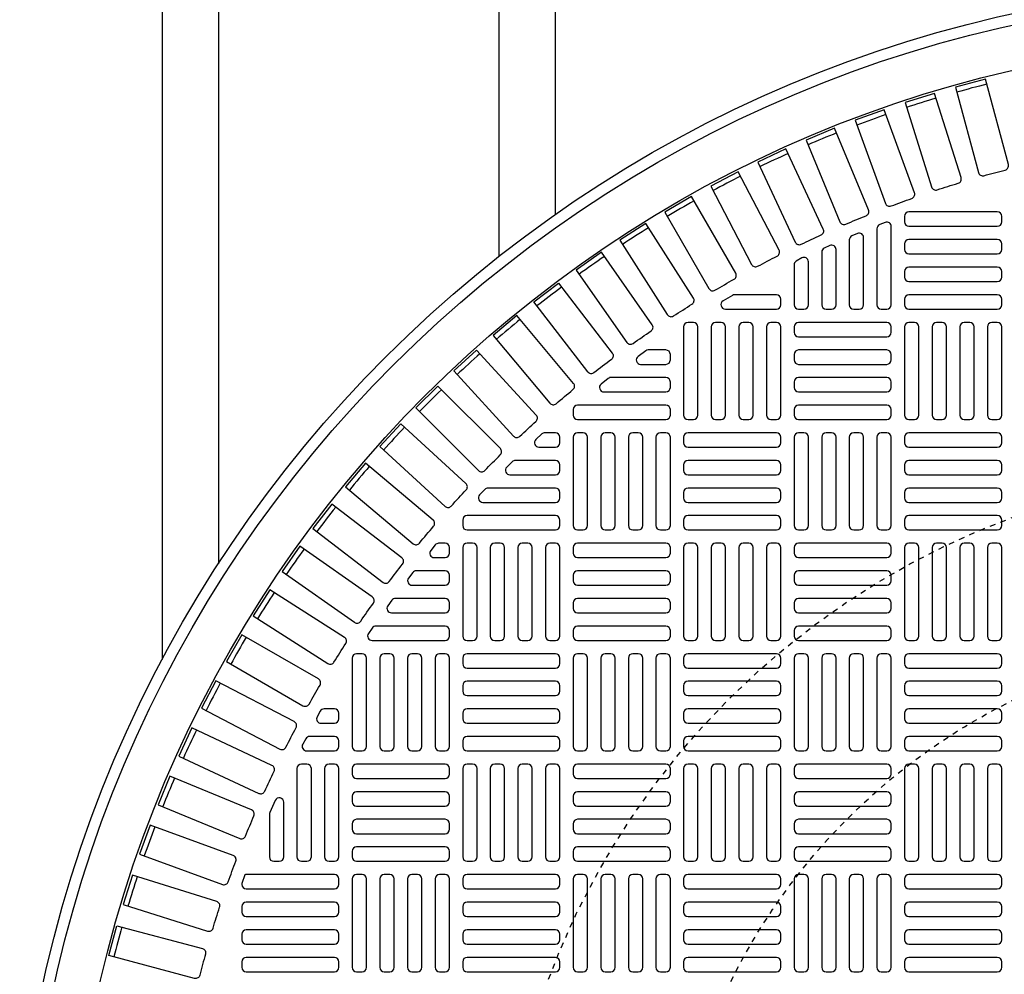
# Model space of a CAD drawing. Extents: x -285 to 5863, y 308 to 3178.
# Tile 581 of 622: x 4936 to 4954, y 1403 to 1420. Entities that reach past the tile are written whole.
import ezdxf

# ---------------------------------------------------------------- set-up
doc = ezdxf.new("R2010")
doc.units = 0
doc.header["$MEASUREMENT"] = 0
doc.linetypes.add('HIDDEN2', pattern=[0.28125, 0.1875, -0.09375])
doc.layers.get('DEFPOINTS').update_dxf_attribs({"linetype": 'CONTINUOUS'})
for name, color, linetype in [('TANK-MANHOLE-COVER-40', 2, 'CONTINUOUS'), ('TANK-MANHOLE-COVER-HATCH-40', 252, 'CONTINUOUS'), ('TANK-SLOPE', 3, 'CONTINUOUS'), ('TANK-UST-RIB', 7, 'CONTINUOUS')]:
    doc.layers.add(name, color=color, linetype=linetype)

msp = doc.modelspace()

# ---------------------------------------------------------------- linework, layer by layer
at = {"layer": 'DEFPOINTS', "color": 8, "linetype": 'HIDDEN2', "ltscale": 0.125}
msp.add_circle((4958.72805, 1398.01916), 14, dxfattribs=at)
msp.add_circle((4958.72805, 1398.01916), 14, dxfattribs=at)
msp.add_circle((4958.72805, 1398.01916), 14, dxfattribs=at)
msp.add_circle((4958.72805, 1398.01916), 14, dxfattribs=at)
at = {"layer": 'DEFPOINTS', "color": 8, "linetype": 'HIDDEN2', "ltscale": 0.5}
msp.add_circle((4958.72805, 1398.01916), 11, dxfattribs=at)
msp.add_circle((4958.72805, 1398.01916), 11, dxfattribs=at)
msp.add_circle((4958.72805, 1398.01916), 11, dxfattribs=at)
msp.add_circle((4958.72805, 1398.01916), 11, dxfattribs=at)
at = {"layer": 'TANK-MANHOLE-COVER-40', "color": 4, "linetype": 'Continuous'}
msp.add_circle((4958.72882, 1398.01916), 22.63902, dxfattribs=at)
at = {"layer": 'TANK-MANHOLE-COVER-40', "color": 1, "linetype": 'Continuous'}
msp.add_circle((4958.72882, 1398.01916), 22.44094, dxfattribs=at)
at = {"layer": 'TANK-MANHOLE-COVER-40', "color": 2, "linetype": 'Continuous'}
msp.add_circle((4958.72882, 1398.01916), 21.65354, dxfattribs=at)
at = {"layer": 'TANK-MANHOLE-COVER-HATCH-40', "linetype": 'Continuous'}
for points in [[(4953.37348, 1417.24797, -0.00491171), (4953.75227, 1417.34947, 0.41709369), (4953.8087, 1417.4461), (4953.40086, 1418.96818), (4952.86846, 1418.82552), (4953.2763, 1417.30344, 0.41709369), (4953.37348, 1417.24797)], [(4952.53983, 1416.99607, -0.00491171), (4952.91383, 1417.11399, 0.41709369), (4952.96599, 1417.213), (4952.49215, 1418.71583), (4951.96648, 1418.55009), (4952.44032, 1417.04725, 0.41709369), (4952.53983, 1416.99607)], [(4951.71796, 1416.70805, -0.00491171), (4952.08646, 1416.84217, 0.41709369), (4952.13425, 1416.94336), (4951.59531, 1418.4241), (4951.07737, 1418.23558), (4951.61631, 1416.75484, 0.41709369), (4951.71796, 1416.70805)], [(4950.90943, 1416.38445, -0.00491171), (4951.27174, 1416.53452, 0.41709369), (4951.31507, 1416.63769), (4950.71204, 1418.09352), (4950.20282, 1417.88259), (4950.80584, 1416.42677, 0.41709369), (4950.90943, 1416.38445)], [(4950.11579, 1416.0259, -0.00491171), (4950.4712, 1416.19163, 0.41709369), (4950.50999, 1416.29659), (4949.84404, 1417.72472), (4949.3445, 1417.49178), (4950.01045, 1416.06365, 0.41709369), (4950.11579, 1416.0259)], [(4949.33855, 1415.63306, -0.00491171), (4949.68639, 1415.81414, 0.41709369), (4949.72057, 1415.92069), (4948.99296, 1417.31842), (4948.50405, 1417.06391), (4949.23166, 1415.66619, 0.41709369), (4949.33855, 1415.63306)], [(4948.57918, 1415.2067, -0.00491171), (4948.91879, 1415.40278, 0.41709369), (4948.94829, 1415.51072), (4948.1604, 1416.87538), (4947.68306, 1416.59979), (4948.47095, 1415.23513, 0.41709369), (4948.57918, 1415.2067)], [(4947.83913, 1414.74762, -0.00491171), (4948.16987, 1414.95832, 0.41709369), (4948.19462, 1415.06745), (4947.34796, 1416.39644), (4946.8831, 1416.10029), (4947.72976, 1414.7713, 0.41709369), (4947.83913, 1414.74762)], [(4947.11981, 1414.2567, -0.00491171), (4947.44104, 1414.48163, 0.41709369), (4947.46101, 1414.59173), (4946.55719, 1415.88253), (4946.10569, 1415.56638), (4947.00951, 1414.27559, 0.41709369), (4947.11981, 1414.2567)], [(4946.42258, 1413.73486, -0.41709369), (4946.31157, 1413.74892), (4945.3523, 1414.99907), (4945.78958, 1415.3346), (4946.74885, 1414.08446, -0.41709369), (4946.7337, 1413.97359, 0.00491171), (4946.42258, 1413.73486)], [(4948.93063, 1415.12546, 0.1342636), (4948.89056, 1415.1145), (4948.72406, 1415.01608, 0.76325856), (4948.76413, 1414.86955), (4949.6737, 1414.86955), (4949.6737, 1414.86955, 0.41421356), (4949.75244, 1414.94829), (4949.75244, 1415.04672), (4949.75244, 1415.04672, 0.41421356), (4949.6737, 1415.12546), (4948.93063, 1415.12546)], [(4945.74879, 1413.18312, -0.00491171), (4946.0492, 1413.43519, 0.41709369), (4946.0595, 1413.54661), (4945.04661, 1414.75372), (4944.62438, 1414.39943), (4945.63727, 1413.19232, 0.41709369), (4945.74879, 1413.18312)], [(4947.39064, 1414.14121, 0.15754945), (4947.34456, 1414.12632), (4947.20816, 1414.02789, 0.72778796), (4947.25423, 1413.8853), (4947.7052, 1413.8853), (4947.7052, 1413.8853, 0.41421356), (4947.78394, 1413.96404), (4947.78394, 1414.06247), (4947.78394, 1414.06247, 0.41421356), (4947.7052, 1414.14121), (4947.39064, 1414.14121)], [(4946.72454, 1413.64908, 0.16819223), (4946.67586, 1413.63223), (4946.55073, 1413.5338, 0.71204699), (4946.59942, 1413.39318), (4947.7052, 1413.39318), (4947.7052, 1413.39318, 0.41421356), (4947.78394, 1413.47192), (4947.78394, 1413.57034), (4947.78394, 1413.57034, 0.41421356), (4947.7052, 1413.64908), (4946.69728, 1413.64908)], [(4944.47656, 1411.99413, -0.00491171), (4944.75385, 1412.27142, 0.41709369), (4944.7544, 1412.38332), (4943.64016, 1413.49756), (4943.25042, 1413.10782), (4944.36466, 1411.99358, 0.41709369), (4944.47656, 1411.99413)], [(4943.31279, 1410.69878, -0.00491171), (4943.56486, 1410.99919, 0.41709369), (4943.55566, 1411.11071), (4942.34855, 1412.1236), (4941.99425, 1411.70137), (4943.20136, 1410.68848, 0.41709369), (4943.31279, 1410.69878)], [(4942.26635, 1409.30694, -0.00491171), (4942.49128, 1409.62817, 0.41709369), (4942.47239, 1409.73847), (4941.1816, 1410.64229), (4940.86545, 1410.19079), (4942.15625, 1409.28696, 0.41709369), (4942.26635, 1409.30694)], [(4941.78965, 1408.57811, -0.00491171), (4942.00036, 1408.90885, 0.41709369), (4941.97668, 1409.01822), (4940.64768, 1409.86488), (4940.35153, 1409.40002), (4941.68053, 1408.55335, 0.41709369), (4941.78965, 1408.57811)], [(4941.3452, 1407.82919, -0.00491171), (4941.54128, 1408.1688, 0.41709369), (4941.51285, 1408.27703), (4940.14819, 1409.06491), (4939.8726, 1408.58758), (4941.23726, 1407.79969, 0.41709369), (4941.3452, 1407.82919)], [(4940.93384, 1407.06159, -0.00491171), (4941.11492, 1407.40943, 0.41709369), (4941.08179, 1407.51632), (4939.68407, 1408.24393), (4939.42956, 1407.75502), (4940.82728, 1407.02741, 0.41709369), (4940.93384, 1407.06159)], [(4940.55635, 1406.27677, -0.00491171), (4940.72208, 1406.63219, 0.41709369), (4940.68433, 1406.73752), (4939.25619, 1407.40347), (4939.02326, 1406.90393), (4940.45139, 1406.23798, 0.41709369), (4940.55635, 1406.27677)], [(4940.21346, 1405.47624, -0.00491171), (4940.36353, 1405.83854, 0.41709369), (4940.32121, 1405.94214), (4938.86539, 1406.54516), (4938.65446, 1406.03593), (4940.11028, 1405.43291, 0.41709369), (4940.21346, 1405.47624)], [(4940.63827, 1405.87946), (4940.63827, 1405.10577), (4940.63827, 1405.10577, 0.41421356), (4940.71701, 1405.02703), (4940.81543, 1405.02703), (4940.81543, 1405.02703, 0.41421356), (4940.89417, 1405.10577), (4940.89417, 1406.07957, 0.80700564), (4940.74372, 1406.11208), (4940.64529, 1405.89495, 0.10680341), (4940.63827, 1405.86244)], [(4939.9058, 1404.66152, -0.00491171), (4940.03993, 1405.03002, 0.41709369), (4939.99314, 1405.13167), (4938.5124, 1405.67061), (4938.32388, 1405.15267), (4939.80462, 1404.61373, 0.41709369), (4939.9058, 1404.66152)], [(4939.63398, 1403.83414, -0.00491171), (4939.75191, 1404.20815, 0.41709369), (4939.70073, 1404.30766), (4938.19789, 1404.7815), (4938.03214, 1404.25583), (4939.53498, 1403.78199, 0.41709369), (4939.63398, 1403.83414)], [(4939.39851, 1402.99571, -0.41709369), (4939.30188, 1402.93928), (4937.7798, 1403.34712), (4937.92246, 1403.87952), (4939.44454, 1403.47168, -0.41709369), (4939.50001, 1403.3745, 0.00491171), (4939.39851, 1402.99571)]]:
    msp.add_lwpolyline(points, format="xyb", dxfattribs=at)
at = {"layer": 'TANK-MANHOLE-COVER-HATCH-40', "linetype": 'Continuous', "flags": 128}
for points in [[(4951.95716, 1416.42467, 0.41421356), (4952.0359, 1416.34593), (4953.61071, 1416.34593, 0.41421356), (4953.68945, 1416.42467), (4953.68945, 1416.5231, 0.41421356), (4953.61071, 1416.60184), (4952.0359, 1416.60184, 0.41421356), (4951.95716, 1416.5231)], [(4951.95716, 1415.93255, 0.41421356), (4952.0359, 1415.85381), (4953.61071, 1415.85381, 0.41421356), (4953.68945, 1415.93255), (4953.68945, 1416.03097, 0.41421356), (4953.61071, 1416.10971), (4952.0359, 1416.10971, 0.41421356), (4951.95716, 1416.03097)], [(4951.95716, 1415.44042, 0.41421356), (4952.0359, 1415.36168), (4953.61071, 1415.36168, 0.41421356), (4953.68945, 1415.44042), (4953.68945, 1415.53884, 0.41421356), (4953.61071, 1415.61758), (4952.0359, 1415.61758, 0.41421356), (4951.95716, 1415.53884)], [(4951.95716, 1414.94829, 0.41421356), (4952.0359, 1414.86955), (4953.61071, 1414.86955, 0.41421356), (4953.68945, 1414.94829), (4953.68945, 1415.04672, 0.41421356), (4953.61071, 1415.12546), (4952.0359, 1415.12546, 0.41421356), (4951.95716, 1415.04672)], [(4948.19732, 1412.90105, 0.41421356), (4948.27606, 1412.97979), (4948.27606, 1414.55459, 0.41421356), (4948.19732, 1414.63333), (4948.0989, 1414.63333, 0.41421356), (4948.02016, 1414.55459), (4948.02016, 1412.97979, 0.41421356), (4948.0989, 1412.90105)], [(4948.68945, 1412.90105, 0.41421356), (4948.76819, 1412.97979), (4948.76819, 1414.55459, 0.41421356), (4948.68945, 1414.63333), (4948.59102, 1414.63333, 0.41421356), (4948.51228, 1414.55459), (4948.51228, 1412.97979, 0.41421356), (4948.59102, 1412.90105)], [(4949.18157, 1412.90105, 0.41421356), (4949.26031, 1412.97979), (4949.26031, 1414.55459, 0.41421356), (4949.18157, 1414.63333), (4949.08315, 1414.63333, 0.41421356), (4949.00441, 1414.55459), (4949.00441, 1412.97979, 0.41421356), (4949.08315, 1412.90105)], [(4949.6737, 1412.90105, 0.41421356), (4949.75244, 1412.97979), (4949.75244, 1414.55459, 0.41421356), (4949.6737, 1414.63333), (4949.57527, 1414.63333, 0.41421356), (4949.49653, 1414.55459), (4949.49653, 1412.97979, 0.41421356), (4949.57527, 1412.90105)], [(4951.72094, 1414.55459, 0.41421356), (4951.6422, 1414.63333), (4950.0674, 1414.63333, 0.41421356), (4949.98866, 1414.55459), (4949.98866, 1414.45617, 0.41421356), (4950.0674, 1414.37743), (4951.6422, 1414.37743, 0.41421356), (4951.72094, 1414.45617)], [(4952.13433, 1412.90105, 0.41421356), (4952.21307, 1412.97979), (4952.21307, 1414.55459, 0.41421356), (4952.13433, 1414.63333), (4952.0359, 1414.63333, 0.41421356), (4951.95716, 1414.55459), (4951.95716, 1412.97979, 0.41421356), (4952.0359, 1412.90105)], [(4952.62646, 1412.90105, 0.41421356), (4952.7052, 1412.97979), (4952.7052, 1414.55459, 0.41421356), (4952.62646, 1414.63333), (4952.52803, 1414.63333, 0.41421356), (4952.44929, 1414.55459), (4952.44929, 1412.97979, 0.41421356), (4952.52803, 1412.90105)], [(4953.11858, 1412.90105, 0.41421356), (4953.19732, 1412.97979), (4953.19732, 1414.55459, 0.41421356), (4953.11858, 1414.63333), (4953.02016, 1414.63333, 0.41421356), (4952.94142, 1414.55459), (4952.94142, 1412.97979, 0.41421356), (4953.02016, 1412.90105)], [(4953.61071, 1412.90105, 0.41421356), (4953.68945, 1412.97979), (4953.68945, 1414.55459, 0.41421356), (4953.61071, 1414.63333), (4953.51228, 1414.63333, 0.41421356), (4953.43354, 1414.55459), (4953.43354, 1412.97979, 0.41421356), (4953.51228, 1412.90105)], [(4951.72094, 1414.06247, 0.41421356), (4951.6422, 1414.14121), (4950.0674, 1414.14121, 0.41421356), (4949.98866, 1414.06247), (4949.98866, 1413.96404, 0.41421356), (4950.0674, 1413.8853), (4951.6422, 1413.8853, 0.41421356), (4951.72094, 1413.96404)], [(4951.72094, 1413.57034, 0.41421356), (4951.6422, 1413.64908), (4950.0674, 1413.64908, 0.41421356), (4949.98866, 1413.57034), (4949.98866, 1413.47192, 0.41421356), (4950.0674, 1413.39318), (4951.6422, 1413.39318, 0.41421356), (4951.72094, 1413.47192)], [(4951.72094, 1413.07821, 0.41421356), (4951.6422, 1413.15695), (4950.0674, 1413.15695, 0.41421356), (4949.98866, 1413.07821), (4949.98866, 1412.97979, 0.41421356), (4950.0674, 1412.90105), (4951.6422, 1412.90105, 0.41421356), (4951.72094, 1412.97979)], [(4946.22882, 1410.93255, 0.41421356), (4946.30756, 1411.01129), (4946.30756, 1412.58609, 0.41421356), (4946.22882, 1412.66483), (4946.13039, 1412.66483, 0.41421356), (4946.05165, 1412.58609), (4946.05165, 1411.01129, 0.41421356), (4946.13039, 1410.93255)], [(4946.72094, 1410.93255, 0.41421356), (4946.79968, 1411.01129), (4946.79968, 1412.58609, 0.41421356), (4946.72094, 1412.66483), (4946.62252, 1412.66483, 0.41421356), (4946.54378, 1412.58609), (4946.54378, 1411.01129, 0.41421356), (4946.62252, 1410.93255)], [(4947.21307, 1410.93255, 0.41421356), (4947.29181, 1411.01129), (4947.29181, 1412.58609, 0.41421356), (4947.21307, 1412.66483), (4947.11465, 1412.66483, 0.41421356), (4947.0359, 1412.58609), (4947.0359, 1411.01129, 0.41421356), (4947.11465, 1410.93255)], [(4947.7052, 1410.93255, 0.41421356), (4947.78394, 1411.01129), (4947.78394, 1412.58609, 0.41421356), (4947.7052, 1412.66483), (4947.60677, 1412.66483, 0.41421356), (4947.52803, 1412.58609), (4947.52803, 1411.01129, 0.41421356), (4947.60677, 1410.93255)], [(4948.02016, 1412.48766, 0.41421356), (4948.0989, 1412.40892), (4949.6737, 1412.40892, 0.41421356), (4949.75244, 1412.48766), (4949.75244, 1412.58609, 0.41421356), (4949.6737, 1412.66483), (4948.0989, 1412.66483, 0.41421356), (4948.02016, 1412.58609)], [(4950.16583, 1410.93255, 0.41421356), (4950.24457, 1411.01129), (4950.24457, 1412.58609, 0.41421356), (4950.16583, 1412.66483), (4950.0674, 1412.66483, 0.41421356), (4949.98866, 1412.58609), (4949.98866, 1411.01129, 0.41421356), (4950.0674, 1410.93255)], [(4950.65795, 1410.93255, 0.41421356), (4950.73669, 1411.01129), (4950.73669, 1412.58609, 0.41421356), (4950.65795, 1412.66483), (4950.55953, 1412.66483, 0.41421356), (4950.48079, 1412.58609), (4950.48079, 1411.01129, 0.41421356), (4950.55953, 1410.93255)], [(4951.15008, 1410.93255, 0.41421356), (4951.22882, 1411.01129), (4951.22882, 1412.58609, 0.41421356), (4951.15008, 1412.66483), (4951.05165, 1412.66483, 0.41421356), (4950.97291, 1412.58609), (4950.97291, 1411.01129, 0.41421356), (4951.05165, 1410.93255)], [(4951.6422, 1410.93255, 0.41421356), (4951.72094, 1411.01129), (4951.72094, 1412.58609, 0.41421356), (4951.6422, 1412.66483), (4951.54378, 1412.66483, 0.41421356), (4951.46504, 1412.58609), (4951.46504, 1411.01129, 0.41421356), (4951.54378, 1410.93255)], [(4951.95716, 1412.48766, 0.41421356), (4952.0359, 1412.40892), (4953.61071, 1412.40892, 0.41421356), (4953.68945, 1412.48766), (4953.68945, 1412.58609, 0.41421356), (4953.61071, 1412.66483), (4952.0359, 1412.66483, 0.41421356), (4951.95716, 1412.58609)], [(4948.02016, 1411.99554, 0.41421356), (4948.0989, 1411.9168), (4949.6737, 1411.9168, 0.41421356), (4949.75244, 1411.99554), (4949.75244, 1412.09396, 0.41421356), (4949.6737, 1412.1727), (4948.0989, 1412.1727, 0.41421356), (4948.02016, 1412.09396)], [(4951.95716, 1411.99554, 0.41421356), (4952.0359, 1411.9168), (4953.61071, 1411.9168, 0.41421356), (4953.68945, 1411.99554), (4953.68945, 1412.09396, 0.41421356), (4953.61071, 1412.1727), (4952.0359, 1412.1727, 0.41421356), (4951.95716, 1412.09396)], [(4948.02016, 1411.50341, 0.41421356), (4948.0989, 1411.42467), (4949.6737, 1411.42467, 0.41421356), (4949.75244, 1411.50341), (4949.75244, 1411.60184, 0.41421356), (4949.6737, 1411.68058), (4948.0989, 1411.68058, 0.41421356), (4948.02016, 1411.60184)], [(4951.95716, 1411.50341, 0.41421356), (4952.0359, 1411.42467), (4953.61071, 1411.42467, 0.41421356), (4953.68945, 1411.50341), (4953.68945, 1411.60184, 0.41421356), (4953.61071, 1411.68058), (4952.0359, 1411.68058, 0.41421356), (4951.95716, 1411.60184)], [(4948.02016, 1411.01129, 0.41421356), (4948.0989, 1410.93255), (4949.6737, 1410.93255, 0.41421356), (4949.75244, 1411.01129), (4949.75244, 1411.10971, 0.41421356), (4949.6737, 1411.18845), (4948.0989, 1411.18845, 0.41421356), (4948.02016, 1411.10971)], [(4951.95716, 1411.01129, 0.41421356), (4952.0359, 1410.93255), (4953.61071, 1410.93255, 0.41421356), (4953.68945, 1411.01129), (4953.68945, 1411.10971, 0.41421356), (4953.61071, 1411.18845), (4952.0359, 1411.18845, 0.41421356), (4951.95716, 1411.10971)], [(4944.26031, 1408.96404, 0.41421356), (4944.33905, 1409.04278), (4944.33905, 1410.61758, 0.41421356), (4944.26031, 1410.69632), (4944.16189, 1410.69632, 0.41421356), (4944.08315, 1410.61758), (4944.08315, 1409.04278, 0.41421356), (4944.16189, 1408.96404)], [(4944.75244, 1408.96404, 0.41421356), (4944.83118, 1409.04278), (4944.83118, 1410.61758, 0.41421356), (4944.75244, 1410.69632), (4944.65402, 1410.69632, 0.41421356), (4944.57527, 1410.61758), (4944.57527, 1409.04278, 0.41421356), (4944.65402, 1408.96404)], [(4945.24457, 1408.96404, 0.41421356), (4945.32331, 1409.04278), (4945.32331, 1410.61758, 0.41421356), (4945.24457, 1410.69632), (4945.14614, 1410.69632, 0.41421356), (4945.0674, 1410.61758), (4945.0674, 1409.04278, 0.41421356), (4945.14614, 1408.96404)], [(4945.73669, 1408.96404, 0.41421356), (4945.81543, 1409.04278), (4945.81543, 1410.61758, 0.41421356), (4945.73669, 1410.69632), (4945.63827, 1410.69632, 0.41421356), (4945.55953, 1410.61758), (4945.55953, 1409.04278, 0.41421356), (4945.63827, 1408.96404)], [(4947.78394, 1410.61758, 0.41421356), (4947.7052, 1410.69632), (4946.13039, 1410.69632, 0.41421356), (4946.05165, 1410.61758), (4946.05165, 1410.51916, 0.41421356), (4946.13039, 1410.44042), (4947.7052, 1410.44042, 0.41421356), (4947.78394, 1410.51916)], [(4948.19732, 1408.96404, 0.41421356), (4948.27606, 1409.04278), (4948.27606, 1410.61758, 0.41421356), (4948.19732, 1410.69632), (4948.0989, 1410.69632, 0.41421356), (4948.02016, 1410.61758), (4948.02016, 1409.04278, 0.41421356), (4948.0989, 1408.96404)], [(4948.68945, 1408.96404, 0.41421356), (4948.76819, 1409.04278), (4948.76819, 1410.61758, 0.41421356), (4948.68945, 1410.69632), (4948.59102, 1410.69632, 0.41421356), (4948.51228, 1410.61758), (4948.51228, 1409.04278, 0.41421356), (4948.59102, 1408.96404)], [(4949.18157, 1408.96404, 0.41421356), (4949.26031, 1409.04278), (4949.26031, 1410.61758, 0.41421356), (4949.18157, 1410.69632), (4949.08315, 1410.69632, 0.41421356), (4949.00441, 1410.61758), (4949.00441, 1409.04278, 0.41421356), (4949.08315, 1408.96404)], [(4949.6737, 1408.96404, 0.41421356), (4949.75244, 1409.04278), (4949.75244, 1410.61758, 0.41421356), (4949.6737, 1410.69632), (4949.57527, 1410.69632, 0.41421356), (4949.49653, 1410.61758), (4949.49653, 1409.04278, 0.41421356), (4949.57527, 1408.96404)], [(4951.72094, 1410.61758, 0.41421356), (4951.6422, 1410.69632), (4950.0674, 1410.69632, 0.41421356), (4949.98866, 1410.61758), (4949.98866, 1410.51916, 0.41421356), (4950.0674, 1410.44042), (4951.6422, 1410.44042, 0.41421356), (4951.72094, 1410.51916)], [(4952.13433, 1408.96404, 0.41421356), (4952.21307, 1409.04278), (4952.21307, 1410.61758, 0.41421356), (4952.13433, 1410.69632), (4952.0359, 1410.69632, 0.41421356), (4951.95716, 1410.61758), (4951.95716, 1409.04278, 0.41421356), (4952.0359, 1408.96404)], [(4952.62646, 1408.96404, 0.41421356), (4952.7052, 1409.04278), (4952.7052, 1410.61758, 0.41421356), (4952.62646, 1410.69632), (4952.52803, 1410.69632, 0.41421356), (4952.44929, 1410.61758), (4952.44929, 1409.04278, 0.41421356), (4952.52803, 1408.96404)], [(4953.11858, 1408.96404, 0.41421356), (4953.19732, 1409.04278), (4953.19732, 1410.61758, 0.41421356), (4953.11858, 1410.69632), (4953.02016, 1410.69632, 0.41421356), (4952.94142, 1410.61758), (4952.94142, 1409.04278, 0.41421356), (4953.02016, 1408.96404)], [(4953.61071, 1408.96404, 0.41421356), (4953.68945, 1409.04278), (4953.68945, 1410.61758, 0.41421356), (4953.61071, 1410.69632), (4953.51228, 1410.69632, 0.41421356), (4953.43354, 1410.61758), (4953.43354, 1409.04278, 0.41421356), (4953.51228, 1408.96404)], [(4947.78394, 1410.12546, 0.41421356), (4947.7052, 1410.2042), (4946.13039, 1410.2042, 0.41421356), (4946.05165, 1410.12546), (4946.05165, 1410.02703, 0.41421356), (4946.13039, 1409.94829), (4947.7052, 1409.94829, 0.41421356), (4947.78394, 1410.02703)], [(4951.72094, 1410.12546, 0.41421356), (4951.6422, 1410.2042), (4950.0674, 1410.2042, 0.41421356), (4949.98866, 1410.12546), (4949.98866, 1410.02703, 0.41421356), (4950.0674, 1409.94829), (4951.6422, 1409.94829, 0.41421356), (4951.72094, 1410.02703)], [(4947.78394, 1409.63333, 0.41421356), (4947.7052, 1409.71207), (4946.13039, 1409.71207, 0.41421356), (4946.05165, 1409.63333), (4946.05165, 1409.53491, 0.41421356), (4946.13039, 1409.45617), (4947.7052, 1409.45617, 0.41421356), (4947.78394, 1409.53491)], [(4951.72094, 1409.63333, 0.41421356), (4951.6422, 1409.71207), (4950.0674, 1409.71207, 0.41421356), (4949.98866, 1409.63333), (4949.98866, 1409.53491, 0.41421356), (4950.0674, 1409.45617), (4951.6422, 1409.45617, 0.41421356), (4951.72094, 1409.53491)], [(4947.78394, 1409.14121, 0.41421356), (4947.7052, 1409.21995), (4946.13039, 1409.21995, 0.41421356), (4946.05165, 1409.14121), (4946.05165, 1409.04278, 0.41421356), (4946.13039, 1408.96404), (4947.7052, 1408.96404, 0.41421356), (4947.78394, 1409.04278)], [(4951.72094, 1409.14121, 0.41421356), (4951.6422, 1409.21995), (4950.0674, 1409.21995, 0.41421356), (4949.98866, 1409.14121), (4949.98866, 1409.04278, 0.41421356), (4950.0674, 1408.96404), (4951.6422, 1408.96404, 0.41421356), (4951.72094, 1409.04278)], [(4942.29181, 1406.99554, 0.41421356), (4942.37055, 1407.07428), (4942.37055, 1408.64908, 0.41421356), (4942.29181, 1408.72782), (4942.19339, 1408.72782, 0.41421356), (4942.11465, 1408.64908), (4942.11465, 1407.07428, 0.41421356), (4942.19339, 1406.99554)], [(4942.78394, 1406.99554, 0.41421356), (4942.86268, 1407.07428), (4942.86268, 1408.64908, 0.41421356), (4942.78394, 1408.72782), (4942.68551, 1408.72782, 0.41421356), (4942.60677, 1408.64908), (4942.60677, 1407.07428, 0.41421356), (4942.68551, 1406.99554)], [(4943.27606, 1406.99554, 0.41421356), (4943.3548, 1407.07428), (4943.3548, 1408.64908, 0.41421356), (4943.27606, 1408.72782), (4943.17764, 1408.72782, 0.41421356), (4943.0989, 1408.64908), (4943.0989, 1407.07428, 0.41421356), (4943.17764, 1406.99554)], [(4943.76819, 1406.99554, 0.41421356), (4943.84693, 1407.07428), (4943.84693, 1408.64908, 0.41421356), (4943.76819, 1408.72782), (4943.66976, 1408.72782, 0.41421356), (4943.59102, 1408.64908), (4943.59102, 1407.07428, 0.41421356), (4943.66976, 1406.99554)], [(4944.08315, 1408.55066, 0.41421356), (4944.16189, 1408.47192), (4945.73669, 1408.47192, 0.41421356), (4945.81543, 1408.55066), (4945.81543, 1408.64908, 0.41421356), (4945.73669, 1408.72782), (4944.16189, 1408.72782, 0.41421356), (4944.08315, 1408.64908)], [(4946.22882, 1406.99554, 0.41421356), (4946.30756, 1407.07428), (4946.30756, 1408.64908, 0.41421356), (4946.22882, 1408.72782), (4946.13039, 1408.72782, 0.41421356), (4946.05165, 1408.64908), (4946.05165, 1407.07428, 0.41421356), (4946.13039, 1406.99554)], [(4946.72094, 1406.99554, 0.41421356), (4946.79968, 1407.07428), (4946.79968, 1408.64908, 0.41421356), (4946.72094, 1408.72782), (4946.62252, 1408.72782, 0.41421356), (4946.54378, 1408.64908), (4946.54378, 1407.07428, 0.41421356), (4946.62252, 1406.99554)], [(4947.21307, 1406.99554, 0.41421356), (4947.29181, 1407.07428), (4947.29181, 1408.64908, 0.41421356), (4947.21307, 1408.72782), (4947.11465, 1408.72782, 0.41421356), (4947.0359, 1408.64908), (4947.0359, 1407.07428, 0.41421356), (4947.11465, 1406.99554)], [(4947.7052, 1406.99554, 0.41421356), (4947.78394, 1407.07428), (4947.78394, 1408.64908, 0.41421356), (4947.7052, 1408.72782), (4947.60677, 1408.72782, 0.41421356), (4947.52803, 1408.64908), (4947.52803, 1407.07428, 0.41421356), (4947.60677, 1406.99554)], [(4948.02016, 1408.55066, 0.41421356), (4948.0989, 1408.47192), (4949.6737, 1408.47192, 0.41421356), (4949.75244, 1408.55066), (4949.75244, 1408.64908, 0.41421356), (4949.6737, 1408.72782), (4948.0989, 1408.72782, 0.41421356), (4948.02016, 1408.64908)], [(4950.16583, 1406.99554, 0.41421356), (4950.24457, 1407.07428), (4950.24457, 1408.64908, 0.41421356), (4950.16583, 1408.72782), (4950.0674, 1408.72782, 0.41421356), (4949.98866, 1408.64908), (4949.98866, 1407.07428, 0.41421356), (4950.0674, 1406.99554)], [(4950.65795, 1406.99554, 0.41421356), (4950.73669, 1407.07428), (4950.73669, 1408.64908, 0.41421356), (4950.65795, 1408.72782), (4950.55953, 1408.72782, 0.41421356), (4950.48079, 1408.64908), (4950.48079, 1407.07428, 0.41421356), (4950.55953, 1406.99554)], [(4951.15008, 1406.99554, 0.41421356), (4951.22882, 1407.07428), (4951.22882, 1408.64908, 0.41421356), (4951.15008, 1408.72782), (4951.05165, 1408.72782, 0.41421356), (4950.97291, 1408.64908), (4950.97291, 1407.07428, 0.41421356), (4951.05165, 1406.99554)], [(4951.6422, 1406.99554, 0.41421356), (4951.72094, 1407.07428), (4951.72094, 1408.64908, 0.41421356), (4951.6422, 1408.72782), (4951.54378, 1408.72782, 0.41421356), (4951.46504, 1408.64908), (4951.46504, 1407.07428, 0.41421356), (4951.54378, 1406.99554)], [(4951.95716, 1408.55066, 0.41421356), (4952.0359, 1408.47192), (4953.61071, 1408.47192, 0.41421356), (4953.68945, 1408.55066), (4953.68945, 1408.64908, 0.41421356), (4953.61071, 1408.72782), (4952.0359, 1408.72782, 0.41421356), (4951.95716, 1408.64908)], [(4944.08315, 1408.05853, 0.41421356), (4944.16189, 1407.97979), (4945.73669, 1407.97979, 0.41421356), (4945.81543, 1408.05853), (4945.81543, 1408.15695, 0.41421356), (4945.73669, 1408.23569), (4944.16189, 1408.23569, 0.41421356), (4944.08315, 1408.15695)], [(4948.02016, 1408.05853, 0.41421356), (4948.0989, 1407.97979), (4949.6737, 1407.97979, 0.41421356), (4949.75244, 1408.05853), (4949.75244, 1408.15695, 0.41421356), (4949.6737, 1408.23569), (4948.0989, 1408.23569, 0.41421356), (4948.02016, 1408.15695)], [(4951.95716, 1408.05853, 0.41421356), (4952.0359, 1407.97979), (4953.61071, 1407.97979, 0.41421356), (4953.68945, 1408.05853), (4953.68945, 1408.15695, 0.41421356), (4953.61071, 1408.23569), (4952.0359, 1408.23569, 0.41421356), (4951.95716, 1408.15695)], [(4944.08315, 1407.5664, 0.41421356), (4944.16189, 1407.48766), (4945.73669, 1407.48766, 0.41421356), (4945.81543, 1407.5664), (4945.81543, 1407.66483, 0.41421356), (4945.73669, 1407.74357), (4944.16189, 1407.74357, 0.41421356), (4944.08315, 1407.66483)], [(4948.02016, 1407.5664, 0.41421356), (4948.0989, 1407.48766), (4949.6737, 1407.48766, 0.41421356), (4949.75244, 1407.5664), (4949.75244, 1407.66483, 0.41421356), (4949.6737, 1407.74357), (4948.0989, 1407.74357, 0.41421356), (4948.02016, 1407.66483)], [(4951.95716, 1407.5664, 0.41421356), (4952.0359, 1407.48766), (4953.61071, 1407.48766, 0.41421356), (4953.68945, 1407.5664), (4953.68945, 1407.66483, 0.41421356), (4953.61071, 1407.74357), (4952.0359, 1407.74357, 0.41421356), (4951.95716, 1407.66483)], [(4944.08315, 1407.07428, 0.41421356), (4944.16189, 1406.99554), (4945.73669, 1406.99554, 0.41421356), (4945.81543, 1407.07428), (4945.81543, 1407.1727, 0.41421356), (4945.73669, 1407.25144), (4944.16189, 1407.25144, 0.41421356), (4944.08315, 1407.1727)], [(4948.02016, 1407.07428, 0.41421356), (4948.0989, 1406.99554), (4949.6737, 1406.99554, 0.41421356), (4949.75244, 1407.07428), (4949.75244, 1407.1727, 0.41421356), (4949.6737, 1407.25144), (4948.0989, 1407.25144, 0.41421356), (4948.02016, 1407.1727)], [(4951.95716, 1407.07428, 0.41421356), (4952.0359, 1406.99554), (4953.61071, 1406.99554, 0.41421356), (4953.68945, 1407.07428), (4953.68945, 1407.1727, 0.41421356), (4953.61071, 1407.25144), (4952.0359, 1407.25144, 0.41421356), (4951.95716, 1407.1727)], [(4943.84693, 1406.68058, 0.41421356), (4943.76819, 1406.75932), (4942.19339, 1406.75932, 0.41421356), (4942.11465, 1406.68058), (4942.11465, 1406.58215, 0.41421356), (4942.19339, 1406.50341), (4943.76819, 1406.50341, 0.41421356), (4943.84693, 1406.58215)], [(4944.26031, 1405.02703, 0.41421356), (4944.33905, 1405.10577), (4944.33905, 1406.68058, 0.41421356), (4944.26031, 1406.75932), (4944.16189, 1406.75932, 0.41421356), (4944.08315, 1406.68058), (4944.08315, 1405.10577, 0.41421356), (4944.16189, 1405.02703)], [(4944.75244, 1405.02703, 0.41421356), (4944.83118, 1405.10577), (4944.83118, 1406.68058, 0.41421356), (4944.75244, 1406.75932), (4944.65402, 1406.75932, 0.41421356), (4944.57527, 1406.68058), (4944.57527, 1405.10577, 0.41421356), (4944.65402, 1405.02703)], [(4945.24457, 1405.02703, 0.41421356), (4945.32331, 1405.10577), (4945.32331, 1406.68058, 0.41421356), (4945.24457, 1406.75932), (4945.14614, 1406.75932, 0.41421356), (4945.0674, 1406.68058), (4945.0674, 1405.10577, 0.41421356), (4945.14614, 1405.02703)], [(4945.73669, 1405.02703, 0.41421356), (4945.81543, 1405.10577), (4945.81543, 1406.68058, 0.41421356), (4945.73669, 1406.75932), (4945.63827, 1406.75932, 0.41421356), (4945.55953, 1406.68058), (4945.55953, 1405.10577, 0.41421356), (4945.63827, 1405.02703)], [(4947.78394, 1406.68058, 0.41421356), (4947.7052, 1406.75932), (4946.13039, 1406.75932, 0.41421356), (4946.05165, 1406.68058), (4946.05165, 1406.58215, 0.41421356), (4946.13039, 1406.50341), (4947.7052, 1406.50341, 0.41421356), (4947.78394, 1406.58215)], [(4948.19732, 1405.02703, 0.41421356), (4948.27606, 1405.10577), (4948.27606, 1406.68058, 0.41421356), (4948.19732, 1406.75932), (4948.0989, 1406.75932, 0.41421356), (4948.02016, 1406.68058), (4948.02016, 1405.10577, 0.41421356), (4948.0989, 1405.02703)], [(4948.68945, 1405.02703, 0.41421356), (4948.76819, 1405.10577), (4948.76819, 1406.68058, 0.41421356), (4948.68945, 1406.75932), (4948.59102, 1406.75932, 0.41421356), (4948.51228, 1406.68058), (4948.51228, 1405.10577, 0.41421356), (4948.59102, 1405.02703)], [(4949.18157, 1405.02703, 0.41421356), (4949.26031, 1405.10577), (4949.26031, 1406.68058, 0.41421356), (4949.18157, 1406.75932), (4949.08315, 1406.75932, 0.41421356), (4949.00441, 1406.68058), (4949.00441, 1405.10577, 0.41421356), (4949.08315, 1405.02703)], [(4949.6737, 1405.02703, 0.41421356), (4949.75244, 1405.10577), (4949.75244, 1406.68058, 0.41421356), (4949.6737, 1406.75932), (4949.57527, 1406.75932, 0.41421356), (4949.49653, 1406.68058), (4949.49653, 1405.10577, 0.41421356), (4949.57527, 1405.02703)], [(4951.72094, 1406.68058, 0.41421356), (4951.6422, 1406.75932), (4950.0674, 1406.75932, 0.41421356), (4949.98866, 1406.68058), (4949.98866, 1406.58215, 0.41421356), (4950.0674, 1406.50341), (4951.6422, 1406.50341, 0.41421356), (4951.72094, 1406.58215)], [(4952.13433, 1405.02703, 0.41421356), (4952.21307, 1405.10577), (4952.21307, 1406.68058, 0.41421356), (4952.13433, 1406.75932), (4952.0359, 1406.75932, 0.41421356), (4951.95716, 1406.68058), (4951.95716, 1405.10577, 0.41421356), (4952.0359, 1405.02703)], [(4952.62646, 1405.02703, 0.41421356), (4952.7052, 1405.10577), (4952.7052, 1406.68058, 0.41421356), (4952.62646, 1406.75932), (4952.52803, 1406.75932, 0.41421356), (4952.44929, 1406.68058), (4952.44929, 1405.10577, 0.41421356), (4952.52803, 1405.02703)], [(4953.11858, 1405.02703, 0.41421356), (4953.19732, 1405.10577), (4953.19732, 1406.68058, 0.41421356), (4953.11858, 1406.75932), (4953.02016, 1406.75932, 0.41421356), (4952.94142, 1406.68058), (4952.94142, 1405.10577, 0.41421356), (4953.02016, 1405.02703)], [(4953.61071, 1405.02703, 0.41421356), (4953.68945, 1405.10577), (4953.68945, 1406.68058, 0.41421356), (4953.61071, 1406.75932), (4953.51228, 1406.75932, 0.41421356), (4953.43354, 1406.68058), (4953.43354, 1405.10577, 0.41421356), (4953.51228, 1405.02703)], [(4943.84693, 1406.18845, 0.41421356), (4943.76819, 1406.26719), (4942.19339, 1406.26719, 0.41421356), (4942.11465, 1406.18845), (4942.11465, 1406.09003, 0.41421356), (4942.19339, 1406.01129), (4943.76819, 1406.01129, 0.41421356), (4943.84693, 1406.09003)], [(4947.78394, 1406.18845, 0.41421356), (4947.7052, 1406.26719), (4946.13039, 1406.26719, 0.41421356), (4946.05165, 1406.18845), (4946.05165, 1406.09003, 0.41421356), (4946.13039, 1406.01129), (4947.7052, 1406.01129, 0.41421356), (4947.78394, 1406.09003)], [(4951.72094, 1406.18845, 0.41421356), (4951.6422, 1406.26719), (4950.0674, 1406.26719, 0.41421356), (4949.98866, 1406.18845), (4949.98866, 1406.09003, 0.41421356), (4950.0674, 1406.01129), (4951.6422, 1406.01129, 0.41421356), (4951.72094, 1406.09003)], [(4943.84693, 1405.69632, 0.41421356), (4943.76819, 1405.77506), (4942.19339, 1405.77506, 0.41421356), (4942.11465, 1405.69632), (4942.11465, 1405.5979, 0.41421356), (4942.19339, 1405.51916), (4943.76819, 1405.51916, 0.41421356), (4943.84693, 1405.5979)], [(4947.78394, 1405.69632, 0.41421356), (4947.7052, 1405.77506), (4946.13039, 1405.77506, 0.41421356), (4946.05165, 1405.69632), (4946.05165, 1405.5979, 0.41421356), (4946.13039, 1405.51916), (4947.7052, 1405.51916, 0.41421356), (4947.78394, 1405.5979)], [(4951.72094, 1405.69632, 0.41421356), (4951.6422, 1405.77506), (4950.0674, 1405.77506, 0.41421356), (4949.98866, 1405.69632), (4949.98866, 1405.5979, 0.41421356), (4950.0674, 1405.51916), (4951.6422, 1405.51916, 0.41421356), (4951.72094, 1405.5979)], [(4943.84693, 1405.2042, 0.41421356), (4943.76819, 1405.28294), (4942.19339, 1405.28294, 0.41421356), (4942.11465, 1405.2042), (4942.11465, 1405.10577, 0.41421356), (4942.19339, 1405.02703), (4943.76819, 1405.02703, 0.41421356), (4943.84693, 1405.10577)], [(4947.78394, 1405.2042, 0.41421356), (4947.7052, 1405.28294), (4946.13039, 1405.28294, 0.41421356), (4946.05165, 1405.2042), (4946.05165, 1405.10577, 0.41421356), (4946.13039, 1405.02703), (4947.7052, 1405.02703, 0.41421356), (4947.78394, 1405.10577)], [(4951.72094, 1405.2042, 0.41421356), (4951.6422, 1405.28294), (4950.0674, 1405.28294, 0.41421356), (4949.98866, 1405.2042), (4949.98866, 1405.10577, 0.41421356), (4950.0674, 1405.02703), (4951.6422, 1405.02703, 0.41421356), (4951.72094, 1405.10577)], [(4942.29181, 1403.05853, 0.41421356), (4942.37055, 1403.13727), (4942.37055, 1404.71207, 0.41421356), (4942.29181, 1404.79081), (4942.19339, 1404.79081, 0.41421356), (4942.11465, 1404.71207), (4942.11465, 1403.13727, 0.41421356), (4942.19339, 1403.05853)], [(4942.78394, 1403.05853, 0.41421356), (4942.86268, 1403.13727), (4942.86268, 1404.71207, 0.41421356), (4942.78394, 1404.79081), (4942.68551, 1404.79081, 0.41421356), (4942.60677, 1404.71207), (4942.60677, 1403.13727, 0.41421356), (4942.68551, 1403.05853)], [(4943.27606, 1403.05853, 0.41421356), (4943.3548, 1403.13727), (4943.3548, 1404.71207, 0.41421356), (4943.27606, 1404.79081), (4943.17764, 1404.79081, 0.41421356), (4943.0989, 1404.71207), (4943.0989, 1403.13727, 0.41421356), (4943.17764, 1403.05853)], [(4943.76819, 1403.05853, 0.41421356), (4943.84693, 1403.13727), (4943.84693, 1404.71207, 0.41421356), (4943.76819, 1404.79081), (4943.66976, 1404.79081, 0.41421356), (4943.59102, 1404.71207), (4943.59102, 1403.13727, 0.41421356), (4943.66976, 1403.05853)], [(4944.08315, 1404.61365, 0.41421356), (4944.16189, 1404.53491), (4945.73669, 1404.53491, 0.41421356), (4945.81543, 1404.61365), (4945.81543, 1404.71207, 0.41421356), (4945.73669, 1404.79081), (4944.16189, 1404.79081, 0.41421356), (4944.08315, 1404.71207)], [(4946.22882, 1403.05853, 0.41421356), (4946.30756, 1403.13727), (4946.30756, 1404.71207, 0.41421356), (4946.22882, 1404.79081), (4946.13039, 1404.79081, 0.41421356), (4946.05165, 1404.71207), (4946.05165, 1403.13727, 0.41421356), (4946.13039, 1403.05853)], [(4946.72094, 1403.05853, 0.41421356), (4946.79968, 1403.13727), (4946.79968, 1404.71207, 0.41421356), (4946.72094, 1404.79081), (4946.62252, 1404.79081, 0.41421356), (4946.54378, 1404.71207), (4946.54378, 1403.13727, 0.41421356), (4946.62252, 1403.05853)], [(4947.21307, 1403.05853, 0.41421356), (4947.29181, 1403.13727), (4947.29181, 1404.71207, 0.41421356), (4947.21307, 1404.79081), (4947.11465, 1404.79081, 0.41421356), (4947.0359, 1404.71207), (4947.0359, 1403.13727, 0.41421356), (4947.11465, 1403.05853)], [(4947.7052, 1403.05853, 0.41421356), (4947.78394, 1403.13727), (4947.78394, 1404.71207, 0.41421356), (4947.7052, 1404.79081), (4947.60677, 1404.79081, 0.41421356), (4947.52803, 1404.71207), (4947.52803, 1403.13727, 0.41421356), (4947.60677, 1403.05853)], [(4948.02016, 1404.61365, 0.41421356), (4948.0989, 1404.53491), (4949.6737, 1404.53491, 0.41421356), (4949.75244, 1404.61365), (4949.75244, 1404.71207, 0.41421356), (4949.6737, 1404.79081), (4948.0989, 1404.79081, 0.41421356), (4948.02016, 1404.71207)], [(4950.16583, 1403.05853, 0.41421356), (4950.24457, 1403.13727), (4950.24457, 1404.71207, 0.41421356), (4950.16583, 1404.79081), (4950.0674, 1404.79081, 0.41421356), (4949.98866, 1404.71207), (4949.98866, 1403.13727, 0.41421356), (4950.0674, 1403.05853)], [(4950.65795, 1403.05853, 0.41421356), (4950.73669, 1403.13727), (4950.73669, 1404.71207, 0.41421356), (4950.65795, 1404.79081), (4950.55953, 1404.79081, 0.41421356), (4950.48079, 1404.71207), (4950.48079, 1403.13727, 0.41421356), (4950.55953, 1403.05853)], [(4951.15008, 1403.05853, 0.41421356), (4951.22882, 1403.13727), (4951.22882, 1404.71207, 0.41421356), (4951.15008, 1404.79081), (4951.05165, 1404.79081, 0.41421356), (4950.97291, 1404.71207), (4950.97291, 1403.13727, 0.41421356), (4951.05165, 1403.05853)], [(4951.6422, 1403.05853, 0.41421356), (4951.72094, 1403.13727), (4951.72094, 1404.71207, 0.41421356), (4951.6422, 1404.79081), (4951.54378, 1404.79081, 0.41421356), (4951.46504, 1404.71207), (4951.46504, 1403.13727, 0.41421356), (4951.54378, 1403.05853)], [(4951.95716, 1404.61365, 0.41421356), (4952.0359, 1404.53491), (4953.61071, 1404.53491, 0.41421356), (4953.68945, 1404.61365), (4953.68945, 1404.71207, 0.41421356), (4953.61071, 1404.79081), (4952.0359, 1404.79081, 0.41421356), (4951.95716, 1404.71207)], [(4944.08315, 1404.12152, 0.41421356), (4944.16189, 1404.04278), (4945.73669, 1404.04278, 0.41421356), (4945.81543, 1404.12152), (4945.81543, 1404.21995, 0.41421356), (4945.73669, 1404.29869), (4944.16189, 1404.29869, 0.41421356), (4944.08315, 1404.21995)], [(4948.02016, 1404.12152, 0.41421356), (4948.0989, 1404.04278), (4949.6737, 1404.04278, 0.41421356), (4949.75244, 1404.12152), (4949.75244, 1404.21995, 0.41421356), (4949.6737, 1404.29869), (4948.0989, 1404.29869, 0.41421356), (4948.02016, 1404.21995)], [(4951.95716, 1404.12152, 0.41421356), (4952.0359, 1404.04278), (4953.61071, 1404.04278, 0.41421356), (4953.68945, 1404.12152), (4953.68945, 1404.21995, 0.41421356), (4953.61071, 1404.29869), (4952.0359, 1404.29869, 0.41421356), (4951.95716, 1404.21995)], [(4944.08315, 1403.6294, 0.41421356), (4944.16189, 1403.55066), (4945.73669, 1403.55066, 0.41421356), (4945.81543, 1403.6294), (4945.81543, 1403.72782, 0.41421356), (4945.73669, 1403.80656), (4944.16189, 1403.80656, 0.41421356), (4944.08315, 1403.72782)], [(4948.02016, 1403.6294, 0.41421356), (4948.0989, 1403.55066), (4949.6737, 1403.55066, 0.41421356), (4949.75244, 1403.6294), (4949.75244, 1403.72782, 0.41421356), (4949.6737, 1403.80656), (4948.0989, 1403.80656, 0.41421356), (4948.02016, 1403.72782)], [(4951.95716, 1403.6294, 0.41421356), (4952.0359, 1403.55066), (4953.61071, 1403.55066, 0.41421356), (4953.68945, 1403.6294), (4953.68945, 1403.72782, 0.41421356), (4953.61071, 1403.80656), (4952.0359, 1403.80656, 0.41421356), (4951.95716, 1403.72782)], [(4944.08315, 1403.13727, 0.41421356), (4944.16189, 1403.05853), (4945.73669, 1403.05853, 0.41421356), (4945.81543, 1403.13727), (4945.81543, 1403.23569, 0.41421356), (4945.73669, 1403.31443), (4944.16189, 1403.31443, 0.41421356), (4944.08315, 1403.23569)], [(4948.02016, 1403.13727, 0.41421356), (4948.0989, 1403.05853), (4949.6737, 1403.05853, 0.41421356), (4949.75244, 1403.13727), (4949.75244, 1403.23569, 0.41421356), (4949.6737, 1403.31443), (4948.0989, 1403.31443, 0.41421356), (4948.02016, 1403.23569)], [(4951.95716, 1403.13727, 0.41421356), (4952.0359, 1403.05853), (4953.61071, 1403.05853, 0.41421356), (4953.68945, 1403.13727), (4953.68945, 1403.23569, 0.41421356), (4953.61071, 1403.31443), (4952.0359, 1403.31443, 0.41421356), (4951.95716, 1403.23569)]]:
    msp.add_lwpolyline(points, format="xyb", close=True, dxfattribs=at)
at = {"layer": 'TANK-MANHOLE-COVER-HATCH-40', "linetype": 'Continuous'}
for points in [[(4951.6422, 1414.86955, 0.41421356), (4951.72094, 1414.94829), (4951.72094, 1416.34166, 0.52729524), (4951.61372, 1416.41506), (4951.51529, 1416.37687, 0.30950451), (4951.46504, 1416.30346), (4951.46504, 1414.94829), (4951.46504, 1414.94829, 0.41421356), (4951.54378, 1414.86955), (4951.6422, 1414.86955)], [(4951.15008, 1414.86955, 0.41421356), (4951.22882, 1414.94829), (4951.22882, 1416.14363, 0.53592322), (4951.11963, 1416.21624), (4951.0212, 1416.17496, 0.30214843), (4950.97291, 1416.10235), (4950.97291, 1414.94829), (4950.97291, 1414.94829, 0.41421356), (4951.05165, 1414.86955), (4951.15008, 1414.86955)], [(4950.65795, 1414.86955, 0.41421356), (4950.73669, 1414.94829), (4950.73669, 1415.92989, 0.54471323), (4950.62554, 1416.00164), (4950.52711, 1415.95718, 0.2947387), (4950.48079, 1415.88542), (4950.48079, 1414.94829), (4950.48079, 1414.94829, 0.41421356), (4950.55953, 1414.86955), (4950.65795, 1414.86955)], [(4949.98866, 1415.65595), (4949.98866, 1414.94829), (4949.98866, 1414.94829, 0.41421356), (4950.0674, 1414.86955), (4950.16583, 1414.86955), (4950.16583, 1414.86955, 0.41421356), (4950.24457, 1414.94829), (4950.24457, 1415.71277, 0.57735027), (4950.12646, 1415.78097), (4950.02803, 1415.72414, 0.26794919)], [(4945.39426, 1412.97921), (4944.32968, 1414.14099), (4943.92331, 1413.76861), (4944.98788, 1412.60683, 0.41709369), (4945.0997, 1412.6025, -0.00491171), (4945.38883, 1412.86744, 0.41709369)], [(4947.78394, 1413.07821, 0.41421356), (4947.7052, 1413.15695), (4946.13039, 1413.15695, 0.41421356), (4946.05165, 1413.07821), (4946.05165, 1412.97979, 0.41421356), (4946.13039, 1412.90105), (4947.7052, 1412.90105, 0.41421356), (4947.78394, 1412.97979)], [(4944.14114, 1411.76009), (4942.97936, 1412.82467), (4942.60699, 1412.4183), (4943.76877, 1411.35372, 0.41709369), (4943.88054, 1411.35915, -0.00491171), (4944.14548, 1411.64828, 0.41709369)], [(4945.73669, 1412.66483), (4945.54753, 1412.66483, 0.1880618), (4945.49423, 1412.64405), (4945.3872, 1412.54562, 0.68341411), (4945.4405, 1412.40892), (4945.73669, 1412.40892), (4945.73669, 1412.40892, 0.41421356), (4945.81543, 1412.48766), (4945.81543, 1412.58609), (4945.81543, 1412.58609, 0.41421356)], [(4945.73669, 1412.1727), (4945.02329, 1412.1727, 0.19743793), (4944.96792, 1412.14996), (4944.86838, 1412.05153, 0.67023271), (4944.92374, 1411.9168), (4945.73669, 1411.9168), (4945.73669, 1411.9168, 0.41421356), (4945.81543, 1411.99554), (4945.81543, 1412.09396), (4945.81543, 1412.09396, 0.41421356)], [(4945.73669, 1411.68058), (4944.53542, 1411.68058, 0.20651443), (4944.47814, 1411.65586), (4944.3853, 1411.55744, 0.6576677), (4944.44258, 1411.42467), (4945.73669, 1411.42467), (4945.73669, 1411.42467, 0.41421356), (4945.81543, 1411.50341), (4945.81543, 1411.60184), (4945.81543, 1411.60184, 0.41421356)], [(4942.77401, 1410.01378, -0.00491946), (4943.01311, 1410.32539, 0.41709369), (4942.99905, 1410.43641), (4941.74891, 1411.39568), (4941.41337, 1410.95839), (4942.66401, 1409.99875, 0.41710279)], [(4945.73669, 1411.18845), (4944.16189, 1411.18845, 0.41421356), (4944.08315, 1411.10971), (4944.08315, 1411.01129, 0.41421356), (4944.16189, 1410.93255), (4945.73669, 1410.93255, 0.41421356), (4945.81543, 1411.01129), (4945.81543, 1411.10971, 0.41421356)], [(4943.84693, 1410.51916), (4943.84693, 1410.61758), (4943.84693, 1410.61758, 0.41421356), (4943.76819, 1410.69632), (4943.65496, 1410.69632, 0.2239262), (4943.59421, 1410.66768), (4943.51304, 1410.56926, 0.63408546), (4943.57379, 1410.44042), (4943.76819, 1410.44042), (4943.76819, 1410.44042, 0.41421356)], [(4943.76819, 1410.2042), (4943.25694, 1410.2042, 0.23232365), (4943.19463, 1410.17359), (4943.1186, 1410.07517, 0.62295027), (4943.18092, 1409.94829), (4943.76819, 1409.94829), (4943.76819, 1409.94829, 0.41421356), (4943.84693, 1410.02703), (4943.84693, 1410.12546), (4943.84693, 1410.12546, 0.41421356)], [(4943.76819, 1409.71207), (4942.88419, 1409.71207, 0.24054885), (4942.8204, 1409.6795), (4942.74916, 1409.58108, 0.61218964), (4942.81294, 1409.45617), (4943.76819, 1409.45617), (4943.76819, 1409.45617, 0.41421356), (4943.84693, 1409.53491), (4943.84693, 1409.63333), (4943.84693, 1409.63333, 0.41421356)], [(4943.76819, 1409.21995), (4942.53495, 1409.21995, 0.24862232), (4942.46979, 1409.18541), (4942.40302, 1409.08699, 0.60176538), (4942.46818, 1408.96404), (4943.76819, 1408.96404), (4943.76819, 1408.96404, 0.41421356), (4943.84693, 1409.04278), (4943.84693, 1409.14121), (4943.84693, 1409.14121, 0.41421356)], [(4941.79968, 1407.74357), (4941.61444, 1407.74357, 0.27209959), (4941.54564, 1407.70314), (4941.49083, 1407.60471, 0.57220395), (4941.55962, 1407.48766), (4941.79968, 1407.48766), (4941.79968, 1407.48766, 0.41421356), (4941.87842, 1407.5664), (4941.87842, 1407.66483), (4941.87842, 1407.66483, 0.41421356)], [(4941.79968, 1407.25144), (4941.35851, 1407.25144, 0.26794919), (4941.29032, 1407.21207), (4941.2335, 1407.11365, 0.57735027), (4941.30169, 1406.99554), (4941.79968, 1406.99554), (4941.79968, 1406.99554, 0.41421356), (4941.87842, 1407.07428), (4941.87842, 1407.1727), (4941.87842, 1407.1727, 0.41421356)], [(4941.30756, 1405.02703, 0.41421356), (4941.3863, 1405.10577), (4941.3863, 1406.68058, 0.41421356), (4941.30756, 1406.75932), (4941.20913, 1406.75932, 0.41421356), (4941.13039, 1406.68058), (4941.13039, 1405.10577, 0.41421356), (4941.20913, 1405.02703)], [(4941.79968, 1405.02703, 0.41421356), (4941.87842, 1405.10577), (4941.87842, 1406.68058, 0.41421356), (4941.79968, 1406.75932), (4941.70126, 1406.75932, 0.41421356), (4941.62252, 1406.68058), (4941.62252, 1405.10577, 0.41421356), (4941.70126, 1405.02703)], [(4940.14614, 1404.63251), (4940.14614, 1404.61365, 0.41421356), (4940.22488, 1404.53491), (4941.79968, 1404.53491, 0.41421356), (4941.87842, 1404.61365), (4941.87842, 1404.71207, 0.41421356), (4941.79968, 1404.79081), (4940.22488, 1404.79081, 0.07385003), (4940.202, 1404.78741)], [(4940.14614, 1404.12152, 0.41421356), (4940.22488, 1404.04278), (4941.79968, 1404.04278, 0.41421356), (4941.87842, 1404.12152), (4941.87842, 1404.21995, 0.41421356), (4941.79968, 1404.29869), (4940.22488, 1404.29869, 0.41421356), (4940.14614, 1404.21995)], [(4940.14614, 1403.6294, 0.41421356), (4940.22488, 1403.55066), (4941.79968, 1403.55066, 0.41421356), (4941.87842, 1403.6294), (4941.87842, 1403.72782, 0.41421356), (4941.79968, 1403.80656), (4940.22488, 1403.80656, 0.41421356), (4940.14614, 1403.72782)], [(4940.14614, 1403.13727, 0.41421356), (4940.22488, 1403.05853), (4941.79968, 1403.05853, 0.41421356), (4941.87842, 1403.13727), (4941.87842, 1403.23569, 0.41421356), (4941.79968, 1403.31443), (4940.22488, 1403.31443, 0.41421356), (4940.14614, 1403.23569)]]:
    msp.add_lwpolyline(points, format="xyb", close=True, dxfattribs=at)
for start, end in [(104.266426, 105.733574), (106.766426, 108.233574), (109.266426, 110.733574), (111.766426, 113.233574), (114.266426, 115.733574), (116.766426, 118.233574), (119.266426, 120.733574), (121.766426, 123.233574), (124.266426, 125.733574), (126.766426, 128.233574), (129.266426, 130.733574), (131.766426, 133.233574), (134.266426, 135.733574), (136.766426, 138.233574), (139.266426, 140.733574), (141.766426, 143.233574), (144.266426, 145.733574), (146.766426, 148.233574), (149.266426, 150.733574), (151.766426, 153.233574), (154.266426, 155.733574), (156.766426, 158.233574), (159.266426, 160.733574), (161.766426, 163.233574), (164.266426, 165.733574)]:
    msp.add_arc((4958.72882, 1398.01916), 21.52559, start, end, dxfattribs=at)
at = {"layer": 'TANK-SLOPE'}
msp.add_lwpolyline([(5045.28867, 1364.83561, 0.9832619), (5045.28926, 1431.20116), (4959.31377, 1432.65324, 1.01702303), (4959.31315, 1363.38507)], format="xyb", close=True, dxfattribs=at)
at = {"layer": 'TANK-UST-RIB'}
for p, q in [((4939.72882, 1461.01839), (4939.72882, 1410.32795)), ((4944.72882, 1461.01839), (4944.72882, 1415.80955)), ((4938.72882, 1459.01839), (4938.72882, 1408.62619)), ((4945.72882, 1459.01839), (4945.72882, 1416.55283))]:
    msp.add_line(p, q, dxfattribs=at)

doc.saveas('drawing.dxf')
